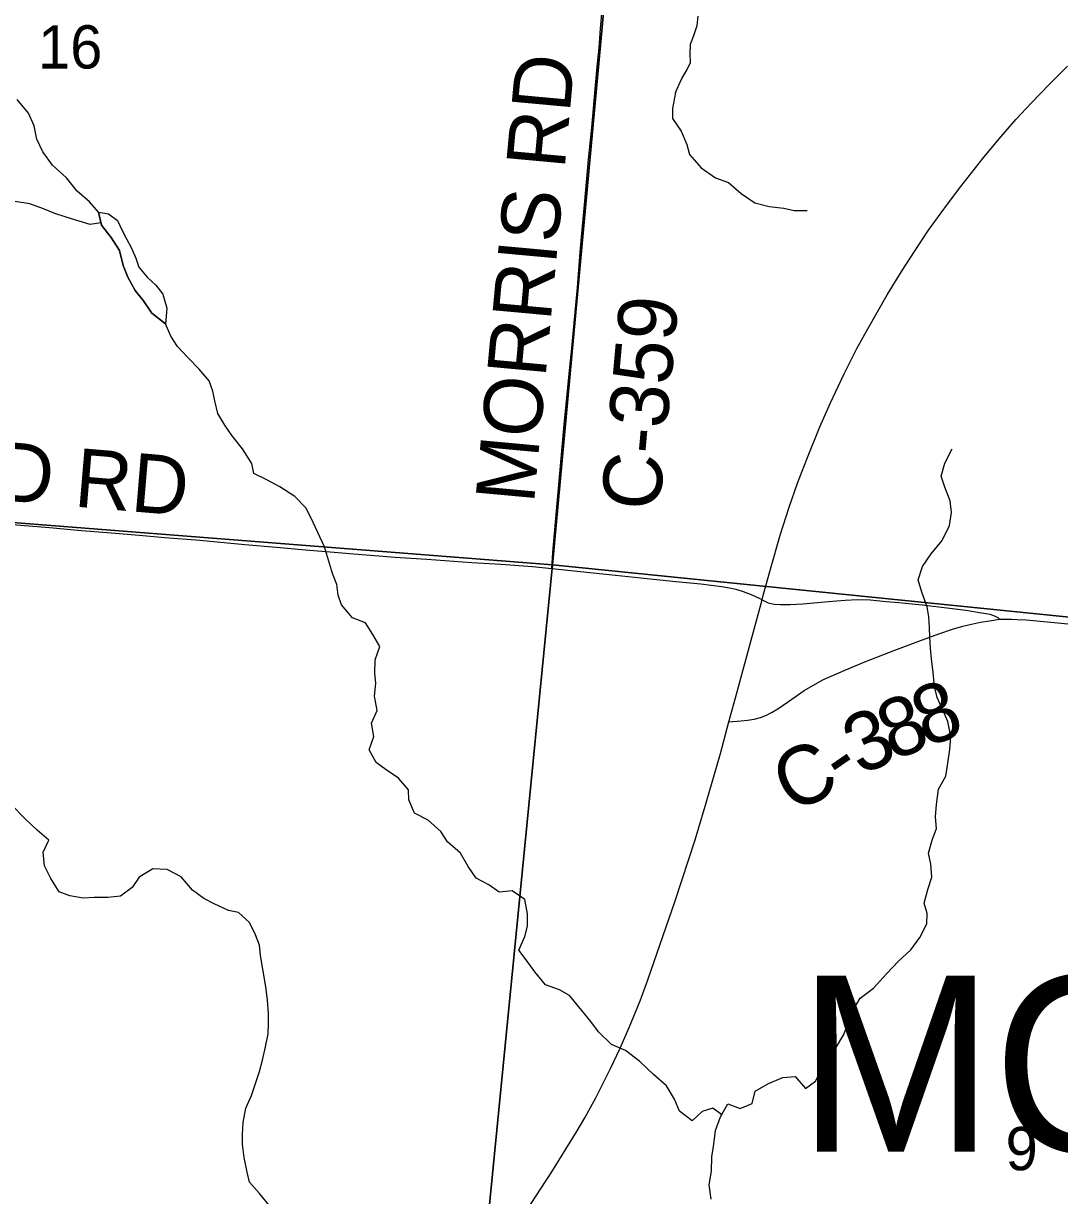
# Model space of a CAD drawing. Extents: x 1410790 to 1770854, y 566777 to 831614.
# Drawn here: x 1620096 to 1625389, y 725175 to 731165 of the extents above; entities that cross this region are included whole.
import ezdxf

# ---------------------------------------------------------------- set-up
doc = ezdxf.new("R2010")
doc.units = 0
for name, color, linetype in [('GM_X_County_Road', 7, 'Continuous'), ('GM_X_County_Road_Text', 7, 'Continuous'), ('GM_X_Minor_Lake', 7, 'Continuous'), ('GM_X_Minor_River', 7, 'Continuous'), ('GM_X_Section', 7, 'Continuous'), ('GM_X_Section_Text', 7, 'Continuous'), ('GM_X_State_Route', 7, 'Continuous'), ('GM_X_Township_Text', 7, 'Continuous')]:
    doc.layers.add(name, color=color, linetype=linetype)

msp = doc.modelspace()

# ---------------------------------------------------------------- linework, layer by layer
at = {"layer": 'GM_X_County_Road'}
for points in [[(1622795.4, 728380.5), (1622800.6, 728461.5), (1622808.3, 728559.5), (1622818.7, 728673.7), (1622828.9, 728788), (1622847.8, 729000.4), (1622859.2, 729114.6), (1622888.1, 729408.3), (1622898.1, 729506.1), (1622911.2, 729653.2), (1622926.1, 729816.5), (1622940.8, 729996.2), (1622950.9, 730110.5), (1622963.8, 730257.5), (1622983.1, 730469.8), (1622999.5, 730632.7), (1623008.8, 730730.7), (1623017.6, 730828.7), (1623027.4, 730943), (1623036.6, 731040.9), (1623044.4, 731139), (1623054.3, 731253.3)], [(1620017, 728606.1), (1620229.5, 728588.9), (1620392.9, 728574.8), (1620523.6, 728563.3), (1620687.1, 728550.1), (1620817.8, 728538.7), (1620997.6, 728524), (1621226.2, 728503.2), (1621389.3, 728488.1), (1621536.3, 728475.5), (1621683.3, 728462.5), (1621781.5, 728454.6), (1621912.1, 728444.3), (1621993.9, 728438.1), (1622157.5, 728426.7), (1622386.7, 728410.6), (1622534, 728401.5), (1622697.4, 728389.5), (1622795.4, 728380.5)], [(1622795.4, 728380.5), (1623087.9, 728349.7), (1623314.2, 728324.7), (1623429.6, 728313.2), (1623557.1, 728301), (1623662.4, 728288.1), (1623703, 728281.5), (1623735.1, 728274.2), (1623773.5, 728262.3), (1623813.1, 728247.2), (1623838.6, 728235.8), (1623857.4, 728226.4), (1623869.4, 728220)], [(1623869.4, 728220), (1623886.5, 728210.7), (1623901.2, 728204.8), (1623916.4, 728200.5), (1623932.1, 728197.8), (1623964.2, 728195.6), (1624013.2, 728195.9), (1624078.4, 728199.6), (1624209, 728211.2), (1624293.5, 728218.7), (1624356.6, 728221.5), (1624422.5, 728219.3), (1624503.4, 728211.9), (1624568.7, 728206.1), (1624687.3, 728194.5), (1624829.6, 728177.6), (1624911, 728166.3), (1624990.3, 728153.8), (1625015.2, 728149.1), (1625033.5, 728145.6), (1625052, 728139.7), (1625063, 728135), (1625073.2, 728129.1), (1625083.1, 728120.4)], [(1623700.2, 727596.6), (1623762.8, 727601.7), (1623795.8, 727604.5), (1623828.7, 727609.9), (1623860.9, 727618.6), (1623891.9, 727630.6), (1623921.5, 727645.7), (1623949.7, 727663), (1624003.8, 727700.6), (1624085.1, 727755.6), (1624140.9, 727789.3), (1624184, 727812.2), (1624288.5, 727858.6), (1624394.6, 727902.1), (1624547.2, 727961.9), (1624670, 728008.4), (1624772.8, 728046.7), (1624842, 728069.7), (1624895.7, 728085.3), (1624939.6, 728096.1), (1624985.6, 728106.2), (1625030.7, 728113.2), (1625083.1, 728120.4)], [(1625083.1, 728120.4), (1625114.3, 728121.6), (1625143.1, 728121.2), (1625173.6, 728119.1), (1625219.1, 728116.7), (1625345.1, 728105.4), (1625484, 728091.9)]]:
    msp.add_lwpolyline(points, dxfattribs=at)
at = {"layer": 'GM_X_Minor_Lake'}
for points in [[(1620478.4, 730200.2), (1620530.3, 730191.8), (1620575.9, 730157.4), (1620599.5, 730107.1), (1620623.1, 730064.9), (1620648.6, 730016.6), (1620670.2, 729966.4), (1620685.8, 729920.2), (1620727.3, 729867.8), (1620772.9, 729827.4), (1620808.5, 729781), (1620828.8, 729709.4), (1620821.2, 729630.7)], [(1620478.4, 730200.2), (1620493.8, 730134), (1620543.2, 730071.5), (1620586.6, 730005.1), (1620605.9, 729928.8), (1620629.4, 729868.6), (1620666.8, 729800.2), (1620708.3, 729747.8), (1620751.7, 729685.3), (1620821.2, 729630.7)]]:
    msp.add_lwpolyline(points, dxfattribs=at)
at = {"layer": 'GM_X_Minor_River'}
for points in [[(1623427.3, 730811.8), (1623458.7, 730883.8), (1623485, 730925.6), (1623503.2, 730965.5), (1623501.5, 731009.6), (1623503.9, 731059.6), (1623520.2, 731103.5), (1623538.5, 731155.4), (1623542.9, 731201.4)], [(1623427.3, 730811.8), (1623412.3, 730731), (1623411.9, 730679), (1623455.3, 730614.5), (1623484.7, 730546.2), (1623498.2, 730496), (1623557.6, 730427.5), (1623631.1, 730376.8), (1623698.8, 730352.2), (1623762.3, 730295.6), (1623831.8, 730249), (1623905.6, 730230.4), (1623981.5, 730221.7), (1624033.3, 730209.3), (1624099.2, 730208.8)], [(1623663.4, 725588.6), (1623618.2, 725622.9), (1623564.1, 725605.3), (1623511.8, 725557.7), (1623448.2, 725606.2), (1623422.8, 725668.5), (1623381.4, 725737), (1623314, 725793.6), (1623244.6, 725860.2), (1623171.2, 725916.9), (1623099.5, 725947.5), (1623034.1, 726012.1), (1622994.6, 726064.5), (1622949.1, 726121), (1622885.8, 726197.6), (1622834.1, 726226), (1622762.4, 726252.7), (1622709, 726319.2), (1622663.6, 726379.6), (1622626.1, 726430), (1622656.6, 726499.8), (1622671.1, 726551.8), (1622671.6, 726615.8), (1622658.2, 726688), (1622592.7, 726732.6), (1622526.7, 726725.2), (1622473.1, 726763.7), (1622409.4, 726798.2), (1622368, 726856.6), (1622328.6, 726925), (1622263.1, 726983.6), (1622227.6, 727036), (1622164.2, 727094.6), (1622094.5, 727129.2), (1622065.2, 727197.5), (1622063.6, 727249.6), (1622012.2, 727308.1), (1621948.6, 727350.7), (1621897, 727389.1), (1621861.5, 727453.5), (1621886.1, 727521.4), (1621874.7, 727589.6), (1621903.2, 727653.4), (1621889.9, 727727.6), (1621896.4, 727793.7), (1621890.9, 727843.8), (1621893.5, 727913.8), (1621916, 727981.7), (1621880.6, 728042.1), (1621843.1, 728102.5), (1621777.4, 728127), (1621720, 728193.6), (1621704.5, 728243.8), (1621696.9, 728297.9), (1621675.4, 728354.2), (1621654, 728422.4), (1621634.7, 728490.7), (1621575.8, 728615.3), (1621540.4, 728687.7), (1621483, 728748.2), (1621405.5, 728796.9), (1621339.9, 728833.5), (1621272.2, 728866.1), (1621262.6, 728916.2), (1621215.3, 728990.7), (1621161.9, 729057.2), (1621124.5, 729111.6), (1621089, 729172), (1621073.6, 729236.2), (1621064, 729286.3), (1621044.5, 729338.5), (1620993, 729399), (1620935.6, 729457.6), (1620882.1, 729514.1), (1620848.6, 729566.4), (1620821.2, 729630.7), (1620751.7, 729685.3), (1620708.3, 729747.8), (1620666.8, 729800.2), (1620629.4, 729868.6), (1620605.9, 729928.8), (1620586.6, 730005.1), (1620543.2, 730071.5), (1620493.8, 730134), (1620478.4, 730200.2), (1620432.9, 730252.7), (1620369.4, 730307.2), (1620316, 730375.8), (1620244.6, 730440.4), (1620195.3, 730508.9), (1620163.9, 730573.3), (1620150.5, 730641.4), (1620121, 730705.8), (1620063.7, 730776.3)], [(1620490.8, 730146.8), (1620435.9, 730138.5), (1620364.1, 730159.1), (1620308.3, 730177.6), (1620256.5, 730194), (1620198.8, 730218.5), (1620129.1, 730243.1), (1620051.2, 730255.8)], [(1623610.2, 725156.4), (1623598.9, 725230.5), (1623611.5, 725300.5), (1623612.1, 725372.6), (1623622.6, 725438.6), (1623631.2, 725508.6), (1623657.8, 725578.5), (1623694.4, 725644.3), (1623758.1, 725619.8), (1623818.2, 725645.3), (1623834.8, 725709.2), (1623903.1, 725748.7), (1623975.2, 725778.2), (1624039.2, 725783.7), (1624090.7, 725723.2), (1624142.9, 725760.8), (1624169.4, 725812.6), (1624191.9, 725870.5), (1624244.3, 725926.2), (1624286.9, 725997.9), (1624305.3, 726049.8), (1624331.9, 726117.7), (1624370.4, 726183.5), (1624438.8, 726235), (1624505.3, 726308.5), (1624565.8, 726374.1), (1624630.3, 726431.7), (1624674.8, 726493.4), (1624711.4, 726563.2), (1624713.8, 726617.2), (1624698.3, 726669.4), (1624716.9, 726739.3), (1624737.4, 726803.3), (1624732, 726869.4), (1624720.5, 726925.6), (1624739, 726991.5), (1624761.5, 727051.4), (1624756, 727111.5), (1624760.6, 727173.5), (1624771.2, 727251.6), (1624807.8, 727319.4), (1624818.3, 727385.3), (1624828.9, 727455.4), (1624833.5, 727521.4), (1624818.1, 727597.6), (1624794.6, 727651.9), (1624763.3, 727720.2), (1624749.7, 727776.4), (1624744.4, 727848.5), (1624735, 727918.7), (1624729.5, 727972.8), (1624725.9, 728028.9), (1624724.4, 728079), (1624720.8, 728133.1), (1624713.3, 728183.2), (1624686, 728259.5), (1624666.5, 728321.8), (1624689.1, 728389.7), (1624733.6, 728455.4), (1624790.1, 728523), (1624826.8, 728598.8), (1624837.3, 728666.8), (1624829.8, 728724.9), (1624802.5, 728795.3), (1624785, 728851.5), (1624803.5, 728917.4), (1624840.1, 728991.2)], [(1621357.9, 725118.7), (1621302.5, 725185.2), (1621251.1, 725243.7), (1621239.5, 725295.8), (1621224.2, 725370.1), (1621214.8, 725438.2), (1621215.2, 725488.3), (1621217.7, 725548.3), (1621232.3, 725622.3), (1621260.9, 725686.2), (1621277.3, 725738.1), (1621301.9, 725810), (1621316.4, 725867.9), (1621333, 725935.9), (1621345.5, 726001.9), (1621348, 726053.9), (1621348.4, 726106), (1621343, 726174.1), (1621335.5, 726230.2), (1621327.9, 726282.4), (1621318.4, 726332.5), (1621307, 726402.7), (1621301.4, 726454.8), (1621281.9, 726507), (1621250.5, 726571.4), (1621195, 726621.9), (1621143.1, 726632.3), (1621069.5, 726666.9), (1621017.8, 726693.4), (1620960.2, 726735.9), (1620900.8, 726804.5), (1620829.2, 726841.1), (1620757.3, 726845.7), (1620687, 726802.2), (1620650.6, 726750.5), (1620592.2, 726704.9), (1620526.2, 726699.4), (1620456.3, 726698), (1620400.3, 726694.4), (1620332.5, 726707), (1620278.7, 726727.5), (1620235.3, 726795.9), (1620203.9, 726860.2), (1620196.5, 726930.4), (1620225, 726992.2), (1620165.5, 727042.8), (1620104.1, 727101.3), (1620030.8, 727176)]]:
    msp.add_lwpolyline(points, dxfattribs=at)
at = {"layer": 'GM_X_Section'}
for points in [[(1617927.9, 734195), (1623291.2, 733730.6), (1622799.6, 728398.7), (1617412.2, 728821.7)], [(1623291.2, 733730.6), (1628671.2, 733204), (1628147.5, 727857), (1622799.6, 728398.7)], [(1622799.6, 728398.7), (1622271.9, 723052.6), (1616759.9, 723538.1), (1617412.2, 728821.7)], [(1622799.6, 728398.7), (1628147.5, 727857), (1627574.8, 722593.3), (1622271.9, 723052.6)]]:
    msp.add_lwpolyline(points, close=True, dxfattribs=at)
at = {"layer": 'GM_X_State_Route'}
for points in [[(1622964, 725573.1), (1622974.8, 725591.4), (1623021.7, 725678.1), (1623095.8, 725824.5), (1623144.9, 725928.4), (1623190.7, 726033.8), (1623245.9, 726170.8), (1623286.2, 726278.3), (1623425.6, 726681.2), (1623527, 726993.1), (1623584.1, 727181.5), (1623656.6, 727433.7), (1623700.2, 727596.6), (1623732.9, 727718.9), (1623823.9, 728051), (1623869.4, 728220), (1623877, 728248.1), (1623911.9, 728376.8), (1623962.5, 728550.7), (1624008.3, 728692.4), (1624050, 728815.3), (1624097.9, 728939.3), (1624165.1, 729103.8), (1624219.8, 729226.8), (1624244.2, 729280.4), (1624289, 729374.7), (1624353.6, 729503.8), (1624409.3, 729604.3), (1624508.3, 729778.3), (1624585.9, 729902.8), (1624647.9, 729999.7), (1624720.3, 730108), (1624816.1, 730241.3), (1624885.4, 730332.5), (1624997.3, 730474.7), (1625081.7, 730576.2), (1625166.6, 730674.1), (1625246, 730759.2), (1625337, 730853.9), (1625430.3, 730946.2)], [(1622660.9, 725091.2), (1622795.1, 725297.4), (1622924.7, 725506.6), (1622964, 725573.1)]]:
    msp.add_lwpolyline(points, dxfattribs=at)

# ---------------------------------------------------------------- texts
at = {"layer": 'GM_X_County_Road_Text'}
for s, rotation, p in [('MORRIS RD', 84.76007, (1622703.7, 728707.6)), ('C-359', 84.8317, (1623344.9, 728668.8)), ('MOOREFIELD RD', 355.18036, (1617595.6, 728929.1)), ('8', 20.64071, (1624706.5, 727463.7)), ('8', 22.19473, (1624537.4, 727394.6)), ('3', 23.92497, (1624370.6, 727320.6)), ('C', 26.47777, (1624021.6, 727124.5)), ('-', 34.59546, (1624282.1, 727257.9))]:
    msp.add_text(s, height=300, rotation=rotation, dxfattribs=at).set_placement(p)
at = {"layer": 'GM_X_Section_Text'}
for s, p in [('16', (1620170.3, 730934.8)), ('9', (1625113.7, 725305))]:
    msp.add_text(s, height=221, rotation=0.00001, dxfattribs=at).set_placement(p)
at = {"layer": 'GM_X_Township_Text'}
msp.add_text('MOOREFIELD', height=900, rotation=0.00001, dxfattribs=at).set_placement((1624051.2, 725399.1))

doc.saveas('drawing.dxf')
